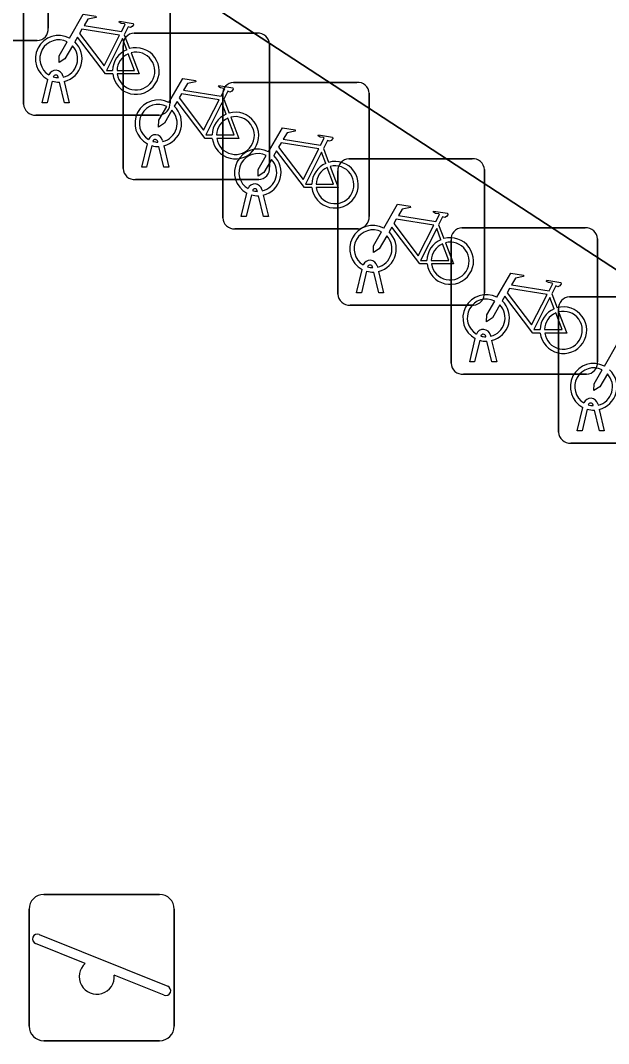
# Model space of a CAD drawing. Extents: x 159279 to 160377, y 384531 to 385888.
# Drawn here: x 160107.33 to 160111.34, y 384954.67 to 384961.66 of the extents above; entities that cross this region are included whole.
import ezdxf

# ---------------------------------------------------------------- set-up
doc = ezdxf.new("R2010")
doc.units = 0
for name, color, linetype in [('IMGEO_Fietsenrek', 7, 'Continuous'), ('IMGEO_Pand', 7, 'Continuous'), ('IMGEO_Speelvoorziening', 7, 'Continuous'), ('IMGEO_Voetpad_open', 7, 'Continuous')]:
    doc.layers.add(name, color=color, linetype=linetype)

msp = doc.modelspace()

# ---------------------------------------------------------------- linework, layer by layer
at = {"layer": 'IMGEO_Fietsenrek'}
for p, q in [((160107.5215, 384962.4431), (160107.5215, 384961.6022)), ((160107.5215, 384961.6022), (160107.5215, 384962.4431)), ((160108.3525, 384961.9341), (160108.3525, 384961.0932)), ((160108.3525, 384961.0932), (160108.3525, 384961.9341)), ((160107.3535, 384961.0839), (160107.3535, 384961.9248)), ((160107.3535, 384961.9248), (160107.3535, 384961.0839)), ((160107.4471, 384961.5185), (160106.6062, 384961.5185)), ((160106.6062, 384961.5185), (160107.4471, 384961.5185)), ((160108.0402, 384961.5582), (160108.0765, 384961.463)), ((160108.1069, 384961.5685), (160108.9478, 384961.5685)), ((160108.9478, 384961.5685), (160108.1069, 384961.5685)), ((160108.0325, 384960.6439), (160108.0325, 384961.4848)), ((160108.0325, 384961.4848), (160108.0325, 384960.6439)), ((160109.0315, 384961.4941), (160109.0315, 384960.6532)), ((160109.0315, 384960.6532), (160109.0315, 384961.4941)), ((160107.4805, 384961.0933), (160107.5188, 384961.2533)), ((160107.5492, 384961.2411), (160107.5139, 384961.0933)), ((160107.5909, 384961.2649), (160107.5899, 384961.2692)), ((160107.632, 384961.0933), (160107.5981, 384961.235)), ((160107.6216, 384961.2764), (160107.6234, 384961.2685)), ((160107.6304, 384961.2393), (160107.6654, 384961.0933)), ((160108.7859, 384961.2325), (160109.6268, 384961.2325)), ((160109.6268, 384961.2325), (160108.7859, 384961.2325)), ((160107.5139, 384961.0933), (160107.4805, 384961.0933)), ((160107.6654, 384961.0933), (160107.632, 384961.0933)), ((160108.7115, 384960.3079), (160108.7115, 384961.1488)), ((160108.7115, 384961.1488), (160108.7115, 384960.3079)), ((160108.7192, 384961.1182), (160108.7555, 384961.023)), ((160109.7105, 384961.1581), (160109.7105, 384960.3172)), ((160109.7105, 384960.3172), (160109.7105, 384961.1581)), ((160108.2781, 384961.0095), (160107.4372, 384961.0095)), ((160107.4372, 384961.0095), (160108.2781, 384961.0095)), ((160108.1595, 384960.6533), (160108.1978, 384960.8133)), ((160108.2699, 384960.8249), (160108.2689, 384960.8292)), ((160108.3006, 384960.8364), (160108.3024, 384960.8285)), ((160108.2282, 384960.8011), (160108.1929, 384960.6533)), ((160108.311, 384960.6533), (160108.2771, 384960.795)), ((160108.3094, 384960.7993), (160108.3444, 384960.6533)), ((160109.3982, 384960.7822), (160109.4345, 384960.687)), ((160109.5719, 384960.7115), (160110.4128, 384960.7115)), ((160110.4128, 384960.7115), (160109.5719, 384960.7115)), ((160108.1929, 384960.6533), (160108.1595, 384960.6533)), ((160108.3444, 384960.6533), (160108.311, 384960.6533)), ((160109.4975, 384959.7869), (160109.4975, 384960.6278)), ((160109.4975, 384960.6278), (160109.4975, 384959.7869)), ((160110.4965, 384960.6371), (160110.4965, 384959.7962)), ((160110.4965, 384959.7962), (160110.4965, 384960.6371)), ((160108.9571, 384960.5695), (160108.1162, 384960.5695)), ((160108.1162, 384960.5695), (160108.9571, 384960.5695)), ((160108.8385, 384960.3173), (160108.8768, 384960.4773)), ((160108.9072, 384960.4651), (160108.8719, 384960.3173)), ((160108.9489, 384960.4889), (160108.9479, 384960.4932)), ((160108.9796, 384960.5004), (160108.9814, 384960.4925)), ((160108.99, 384960.3173), (160108.9561, 384960.459)), ((160108.9884, 384960.4633), (160109.0234, 384960.3173)), ((160108.8719, 384960.3173), (160108.8385, 384960.3173)), ((160109.0234, 384960.3173), (160108.99, 384960.3173)), ((160110.1842, 384960.2612), (160110.2205, 384960.166)), ((160109.6361, 384960.2335), (160108.7952, 384960.2335)), ((160108.7952, 384960.2335), (160109.6361, 384960.2335)), ((160110.3439, 384960.2395), (160111.1848, 384960.2395)), ((160111.1848, 384960.2395), (160110.3439, 384960.2395)), ((160110.2695, 384959.3149), (160110.2695, 384960.1558)), ((160110.2695, 384960.1558), (160110.2695, 384959.3149)), ((160111.2685, 384960.1651), (160111.2685, 384959.3242)), ((160111.2685, 384959.3242), (160111.2685, 384960.1651)), ((160109.7656, 384959.9794), (160109.7674, 384959.9715)), ((160109.6245, 384959.7963), (160109.6628, 384959.9563)), ((160109.6932, 384959.9441), (160109.6579, 384959.7963)), ((160109.7349, 384959.9679), (160109.7339, 384959.9722)), ((160109.776, 384959.7963), (160109.7421, 384959.938)), ((160109.7744, 384959.9423), (160109.8094, 384959.7963)), ((160109.6579, 384959.7963), (160109.6245, 384959.7963)), ((160109.8094, 384959.7963), (160109.776, 384959.7963)), ((160110.9562, 384959.7892), (160110.9925, 384959.694)), ((160111.0769, 384959.7695), (160111.9178, 384959.7695)), ((160111.9178, 384959.7695), (160111.0769, 384959.7695)), ((160110.4221, 384959.7125), (160109.5812, 384959.7125)), ((160109.5812, 384959.7125), (160110.4221, 384959.7125)), ((160111.0025, 384958.8449), (160111.0025, 384959.6858)), ((160111.0025, 384959.6858), (160111.0025, 384958.8449)), ((160110.5069, 384959.4959), (160110.5059, 384959.5002)), ((160110.5376, 384959.5074), (160110.5394, 384959.4995)), ((160110.3965, 384959.3243), (160110.4348, 384959.4843)), ((160110.4652, 384959.4721), (160110.4299, 384959.3243)), ((160110.548, 384959.3243), (160110.5141, 384959.466)), ((160110.5464, 384959.4703), (160110.5814, 384959.3243)), ((160110.4299, 384959.3243), (160110.3965, 384959.3243)), ((160110.5814, 384959.3243), (160110.548, 384959.3243)), ((160111.1941, 384959.2405), (160110.3532, 384959.2405)), ((160110.3532, 384959.2405), (160111.1941, 384959.2405)), ((160111.1295, 384958.8543), (160111.1678, 384959.0143)), ((160111.1982, 384959.0021), (160111.1629, 384958.8543)), ((160111.2399, 384959.0259), (160111.2389, 384959.0302)), ((160111.2706, 384959.0374), (160111.2724, 384959.0295)), ((160111.2794, 384959.0003), (160111.3144, 384958.8543)), ((160111.281, 384958.8543), (160111.2471, 384958.996)), ((160111.1629, 384958.8543), (160111.1295, 384958.8543)), ((160111.3144, 384958.8543), (160111.281, 384958.8543)), ((160111.9271, 384958.7705), (160111.0862, 384958.7705)), ((160111.0862, 384958.7705), (160111.9271, 384958.7705))]:
    msp.add_line(p, q, dxfattribs=at)
for points in [[(160107.6661, 384961.5352), (160107.7608, 384961.6987), (160107.847, 384961.6849), (160107.8487, 384961.6762), (160107.7926, 384961.6653), (160107.7664, 384961.62), (160108.0216, 384961.5792)], [(160108.0087, 384961.554), (160107.7519, 384961.595), (160107.7352, 384961.5662), (160107.9022, 384961.3459), (160108.0087, 384961.554)], [(160108.0216, 384961.5792), (160108.0466, 384961.628), (160108.0415, 384961.632), (160108.0183, 384961.6357), (160108.0056, 384961.6432), (160108.0046, 384961.6463), (160108.0068, 384961.6509), (160108.1016, 384961.6358), (160108.1039, 384961.6255), (160108.0945, 384961.6131), (160108.0821, 384961.6067), (160108.0676, 384961.6129), (160108.0402, 384961.5582)], [(160107.9618, 384961.2905), (160107.9121, 384961.2906), (160107.7214, 384961.5423), (160107.7024, 384961.5095)], [(160108.0567, 384961.456), (160108.0274, 384961.5328), (160107.918, 384961.3147), (160107.9607, 384961.3146)], [(160107.6868, 384961.4827), (160107.6352, 384961.3935), (160107.5953, 384961.3675), (160107.5965, 384961.415), (160107.651, 384961.5092)], [(160107.9907, 384961.3145), (160108.1106, 384961.3143), (160108.0674, 384961.4279)], [(160108.0872, 384961.4348), (160108.1422, 384961.2902), (160107.9921, 384961.2905)], [(160108.3451, 384961.0952), (160108.4398, 384961.2587), (160108.526, 384961.2449), (160108.5277, 384961.2362), (160108.4716, 384961.2253), (160108.4454, 384961.18), (160108.7006, 384961.1392)], [(160108.7006, 384961.1392), (160108.7256, 384961.188), (160108.7205, 384961.192), (160108.6973, 384961.1957), (160108.6846, 384961.2032), (160108.6836, 384961.2063), (160108.6858, 384961.2109), (160108.7806, 384961.1958), (160108.7829, 384961.1855), (160108.7735, 384961.1731), (160108.7611, 384961.1667), (160108.7466, 384961.1729), (160108.7192, 384961.1182)], [(160108.6408, 384960.8505), (160108.5911, 384960.8506), (160108.4004, 384961.1023), (160108.3814, 384961.0695)], [(160108.6877, 384961.114), (160108.4309, 384961.155), (160108.4142, 384961.1262), (160108.5812, 384960.9059), (160108.6877, 384961.114)], [(160108.7357, 384961.016), (160108.7064, 384961.0928), (160108.597, 384960.8747), (160108.6397, 384960.8746)], [(160108.3658, 384961.0427), (160108.3142, 384960.9535), (160108.2743, 384960.9275), (160108.2755, 384960.975), (160108.33, 384961.0692)], [(160108.6697, 384960.8745), (160108.7896, 384960.8743), (160108.7464, 384960.9879)], [(160108.7662, 384960.9948), (160108.8212, 384960.8502), (160108.6711, 384960.8505)], [(160109.0241, 384960.7592), (160109.1188, 384960.9227), (160109.205, 384960.9089), (160109.2067, 384960.9002), (160109.1506, 384960.8893), (160109.1244, 384960.844), (160109.3796, 384960.8032)], [(160109.3667, 384960.778), (160109.1099, 384960.819), (160109.0932, 384960.7902), (160109.2602, 384960.5699), (160109.3667, 384960.778)], [(160109.3796, 384960.8032), (160109.4046, 384960.852), (160109.3995, 384960.856), (160109.3763, 384960.8597), (160109.3636, 384960.8672), (160109.3626, 384960.8703), (160109.3648, 384960.8749), (160109.4596, 384960.8598), (160109.4619, 384960.8495), (160109.4525, 384960.8371), (160109.4401, 384960.8307), (160109.4256, 384960.8369), (160109.3982, 384960.7822)], [(160109.3198, 384960.5145), (160109.2701, 384960.5146), (160109.0794, 384960.7663), (160109.0604, 384960.7335)], [(160109.4147, 384960.68), (160109.3854, 384960.7568), (160109.276, 384960.5387), (160109.3187, 384960.5386)], [(160109.0448, 384960.7067), (160108.9932, 384960.6175), (160108.9533, 384960.5915), (160108.9545, 384960.639), (160109.009, 384960.7332)], [(160109.3487, 384960.5385), (160109.4686, 384960.5383), (160109.4254, 384960.6519)], [(160109.4452, 384960.6588), (160109.5002, 384960.5142), (160109.3501, 384960.5145)], [(160109.8101, 384960.2382), (160109.9048, 384960.4017), (160109.991, 384960.3879), (160109.9927, 384960.3792), (160109.9366, 384960.3683), (160109.9104, 384960.323), (160110.1656, 384960.2822)], [(160110.1656, 384960.2822), (160110.1906, 384960.331), (160110.1855, 384960.335), (160110.1623, 384960.3387), (160110.1496, 384960.3462), (160110.1486, 384960.3493), (160110.1508, 384960.3539), (160110.2456, 384960.3388), (160110.2479, 384960.3285), (160110.2385, 384960.3161), (160110.2261, 384960.3097), (160110.2116, 384960.3159), (160110.1842, 384960.2612)], [(160110.1527, 384960.257), (160109.8959, 384960.298), (160109.8792, 384960.2692), (160110.0462, 384960.0489), (160110.1527, 384960.257)], [(160109.8308, 384960.1857), (160109.7792, 384960.0965), (160109.7393, 384960.0705), (160109.7405, 384960.118), (160109.795, 384960.2122)], [(160110.1058, 384959.9935), (160110.0561, 384959.9936), (160109.8654, 384960.2453), (160109.8464, 384960.2125)], [(160110.2007, 384960.159), (160110.1714, 384960.2358), (160110.062, 384960.0177), (160110.1047, 384960.0176)], [(160110.1347, 384960.0175), (160110.2546, 384960.0173), (160110.2114, 384960.1309)], [(160110.2312, 384960.1378), (160110.2862, 384959.9932), (160110.1361, 384959.9935)], [(160110.5821, 384959.7662), (160110.6768, 384959.9297), (160110.763, 384959.9159), (160110.7647, 384959.9072), (160110.7086, 384959.8963), (160110.6824, 384959.851), (160110.9376, 384959.8102)], [(160110.9376, 384959.8102), (160110.9626, 384959.859), (160110.9575, 384959.863), (160110.9343, 384959.8667), (160110.9216, 384959.8742), (160110.9206, 384959.8773), (160110.9228, 384959.8819), (160111.0176, 384959.8668), (160111.0199, 384959.8565), (160111.0105, 384959.8441), (160110.9981, 384959.8377), (160110.9836, 384959.8439), (160110.9562, 384959.7892)], [(160110.8778, 384959.5215), (160110.8281, 384959.5216), (160110.6374, 384959.7733), (160110.6184, 384959.7405)], [(160110.9247, 384959.785), (160110.6679, 384959.826), (160110.6512, 384959.7972), (160110.8182, 384959.5769), (160110.9247, 384959.785)], [(160110.6028, 384959.7137), (160110.5512, 384959.6245), (160110.5113, 384959.5985), (160110.5125, 384959.646), (160110.567, 384959.7402)], [(160110.9727, 384959.687), (160110.9434, 384959.7638), (160110.834, 384959.5457), (160110.8767, 384959.5456)], [(160110.9067, 384959.5455), (160111.0266, 384959.5453), (160110.9834, 384959.6589)], [(160111.0032, 384959.6658), (160111.0582, 384959.5212), (160110.9081, 384959.5215)], [(160111.3151, 384959.2962), (160111.4098, 384959.4597), (160111.496, 384959.4459), (160111.4977, 384959.4372), (160111.4416, 384959.4263), (160111.4154, 384959.381), (160111.6706, 384959.3402)], [(160111.3358, 384959.2437), (160111.2842, 384959.1545), (160111.2443, 384959.1285), (160111.2455, 384959.176), (160111.3, 384959.2702)]]:
    msp.add_lwpolyline(points, dxfattribs=at)
for centre, radius, start, end in [((160107.4438, 384961.5964), 0.0779, 272.4484, 4.28452), ((160107.4438, 384961.5964), 0.0779, 272.4484, 4.28452), ((160107.5931, 384961.3939), 0.159, 62.67661, 242.13685), ((160107.5931, 384961.3939), 0.129, 63.31916, 238.90302), ((160108.1102, 384961.4906), 0.0779, 92.4484, 184.28452), ((160108.1102, 384961.4906), 0.0779, 92.4484, 184.28452), ((160108.9536, 384961.4908), 0.0779, 2.4484, 94.28452), ((160108.9536, 384961.4908), 0.0779, 2.4484, 94.28452), ((160107.5931, 384961.3939), 0.129, 283.60429, 43.43025), ((160107.5931, 384961.3939), 0.159, 283.5766, 46.60424), ((160108.1197, 384961.3099), 0.159, 113.3408, 178.32165), ((160108.1197, 384961.3099), 0.159, 187.0065, 105.77075), ((160108.1197, 384961.3099), 0.129, 113.92302, 177.95563), ((160108.1197, 384961.3099), 0.129, 188.67146, 104.58832), ((160107.5729, 384961.2653), 0.0499, 12.8025, 158.69338), ((160107.5931, 384961.3939), 0.159, 253.99666, 271.78671), ((160107.5729, 384961.2653), 0.0174, 12.8025, 163.45023), ((160107.5931, 384961.3939), 0.129, 253.41502, 269.02044), ((160108.7892, 384961.1546), 0.0779, 92.4484, 184.28452), ((160108.7892, 384961.1546), 0.0779, 92.4484, 184.28452), ((160109.6326, 384961.1548), 0.0779, 2.4484, 94.28452), ((160109.6326, 384961.1548), 0.0779, 2.4484, 94.28452), ((160108.2721, 384960.9539), 0.159, 62.67661, 242.13685), ((160108.2748, 384961.0874), 0.0779, 272.4484, 4.28452), ((160108.2748, 384961.0874), 0.0779, 272.4484, 4.28452), ((160107.4314, 384961.0872), 0.0779, 182.4484, 274.28452), ((160107.4314, 384961.0872), 0.0779, 182.4484, 274.28452), ((160108.2721, 384960.9539), 0.129, 63.31916, 238.90302), ((160108.2721, 384960.9539), 0.129, 283.60429, 43.43025), ((160108.2721, 384960.9539), 0.159, 283.5766, 46.60424), ((160108.7987, 384960.8699), 0.159, 187.0065, 105.77075), ((160108.7987, 384960.8699), 0.159, 113.3408, 178.32165), ((160108.7987, 384960.8699), 0.129, 113.92302, 177.95563), ((160108.7987, 384960.8699), 0.129, 188.67146, 104.58832), ((160108.2519, 384960.8253), 0.0499, 12.8025, 158.69338), ((160108.2519, 384960.8253), 0.0174, 12.8025, 163.45023), ((160108.2721, 384960.9539), 0.129, 253.41502, 269.02044), ((160108.2721, 384960.9539), 0.159, 253.99666, 271.78671), ((160108.9511, 384960.6179), 0.159, 62.67661, 242.13685), ((160108.9511, 384960.6179), 0.129, 63.31916, 238.90302), ((160108.9511, 384960.6179), 0.129, 283.60429, 43.43025), ((160108.9511, 384960.6179), 0.159, 283.5766, 46.60424), ((160109.4777, 384960.5339), 0.159, 113.3408, 178.32165), ((160109.4777, 384960.5339), 0.159, 187.0065, 105.77075), ((160109.5752, 384960.6336), 0.0779, 92.4484, 184.28452), ((160109.5752, 384960.6336), 0.0779, 92.4484, 184.28452), ((160110.4186, 384960.6338), 0.0779, 2.4484, 94.28452), ((160110.4186, 384960.6338), 0.0779, 2.4484, 94.28452), ((160108.1104, 384960.6472), 0.0779, 182.4484, 274.28452), ((160108.1104, 384960.6472), 0.0779, 182.4484, 274.28452), ((160108.9538, 384960.6474), 0.0779, 272.4484, 4.28452), ((160108.9538, 384960.6474), 0.0779, 272.4484, 4.28452), ((160109.4777, 384960.5339), 0.129, 113.92302, 177.95563), ((160109.4777, 384960.5339), 0.129, 188.67146, 104.58832), ((160108.9309, 384960.4893), 0.0499, 12.8025, 158.69338), ((160108.9511, 384960.6179), 0.159, 253.99666, 271.78671), ((160108.9309, 384960.4893), 0.0174, 12.8025, 163.45023), ((160108.9511, 384960.6179), 0.129, 253.41502, 269.02044), ((160108.7894, 384960.3112), 0.0779, 182.4484, 274.28452), ((160108.7894, 384960.3112), 0.0779, 182.4484, 274.28452), ((160109.7371, 384960.0969), 0.159, 62.67661, 242.13685), ((160109.6328, 384960.3114), 0.0779, 272.4484, 4.28452), ((160109.6328, 384960.3114), 0.0779, 272.4484, 4.28452), ((160109.7371, 384960.0969), 0.129, 63.31916, 238.90302), ((160109.7371, 384960.0969), 0.129, 283.60429, 43.43025), ((160109.7371, 384960.0969), 0.159, 283.5766, 46.60424), ((160110.3472, 384960.1616), 0.0779, 92.4484, 184.28452), ((160110.3472, 384960.1616), 0.0779, 92.4484, 184.28452), ((160111.1906, 384960.1618), 0.0779, 2.4484, 94.28452), ((160111.1906, 384960.1618), 0.0779, 2.4484, 94.28452), ((160110.2637, 384960.0129), 0.159, 113.3408, 178.32165), ((160110.2637, 384960.0129), 0.159, 187.0065, 105.77075), ((160110.2637, 384960.0129), 0.129, 113.92302, 177.95563), ((160110.2637, 384960.0129), 0.129, 188.67146, 104.58832), ((160109.7169, 384959.9683), 0.0499, 12.8025, 158.69338), ((160109.7169, 384959.9683), 0.0174, 12.8025, 163.45023), ((160109.7371, 384960.0969), 0.159, 253.99666, 271.78671), ((160109.7371, 384960.0969), 0.129, 253.41502, 269.02044), ((160109.5754, 384959.7902), 0.0779, 182.4484, 274.28452), ((160109.5754, 384959.7902), 0.0779, 182.4484, 274.28452), ((160110.5091, 384959.6249), 0.159, 62.67661, 242.13685), ((160110.4188, 384959.7904), 0.0779, 272.4484, 4.28452), ((160110.4188, 384959.7904), 0.0779, 272.4484, 4.28452), ((160111.0802, 384959.6916), 0.0779, 92.4484, 184.28452), ((160111.0802, 384959.6916), 0.0779, 92.4484, 184.28452), ((160110.5091, 384959.6249), 0.129, 63.31916, 238.90302), ((160110.5091, 384959.6249), 0.129, 283.60429, 43.43025), ((160110.5091, 384959.6249), 0.159, 283.5766, 46.60424), ((160111.0357, 384959.5409), 0.159, 187.0065, 105.77075), ((160111.0357, 384959.5409), 0.159, 113.3408, 178.32165), ((160111.0357, 384959.5409), 0.129, 113.92302, 177.95563), ((160111.0357, 384959.5409), 0.129, 188.67146, 104.58832), ((160110.4889, 384959.4963), 0.0499, 12.8025, 158.69338), ((160110.4889, 384959.4963), 0.0174, 12.8025, 163.45023), ((160110.5091, 384959.6249), 0.129, 253.41502, 269.02044), ((160110.5091, 384959.6249), 0.159, 253.99666, 271.78671), ((160110.3474, 384959.3182), 0.0779, 182.4484, 274.28452), ((160110.3474, 384959.3182), 0.0779, 182.4484, 274.28452), ((160111.2421, 384959.1549), 0.159, 62.67661, 242.13685), ((160111.2421, 384959.1549), 0.129, 63.31916, 238.90302), ((160111.1908, 384959.3184), 0.0779, 272.4484, 4.28452), ((160111.1908, 384959.3184), 0.0779, 272.4484, 4.28452), ((160111.2421, 384959.1549), 0.129, 283.60429, 43.43025), ((160111.2421, 384959.1549), 0.159, 283.5766, 46.60424), ((160111.2219, 384959.0263), 0.0499, 12.8025, 158.69338), ((160111.2421, 384959.1549), 0.159, 253.99666, 271.78671), ((160111.2219, 384959.0263), 0.0174, 12.8025, 163.45023), ((160111.2421, 384959.1549), 0.129, 253.41502, 269.02044), ((160111.0804, 384958.8482), 0.0779, 182.4484, 274.28452), ((160111.0804, 384958.8482), 0.0779, 182.4484, 274.28452)]:
    msp.add_arc(centre, radius, start, end, dxfattribs=at)
at = {"layer": 'IMGEO_Pand'}
msp.add_lwpolyline([(160111.367, 384964.886), (160108.063, 384967.045), (160105.813, 384963.602), (160115.684, 384957.151), (160116.744, 384956.459), (160119.654, 384960.913), (160119.931, 384961.336), (160117.562, 384960.838)], close=True, dxfattribs=at)
at = {"layer": 'IMGEO_Speelvoorziening'}
for p, q in [((160107.4911, 384955.6895), (160108.2809, 384955.6895)), ((160108.2809, 384955.6895), (160107.4911, 384955.6895)), ((160107.3911, 384954.7905), (160107.3911, 384955.5895)), ((160107.3911, 384955.5895), (160107.3911, 384954.7905)), ((160108.3809, 384955.5895), (160108.3809, 384954.7905)), ((160108.3809, 384954.7905), (160108.3809, 384955.5895)), ((160107.4598, 384955.4152), (160108.3365, 384955.0624)), ((160107.774, 384955.2183), (160107.4354, 384955.3546)), ((160108.3121, 384955.0018), (160107.972, 384955.1386)), ((160108.2809, 384954.6905), (160107.4911, 384954.6905)), ((160107.4911, 384954.6905), (160108.2809, 384954.6905))]:
    msp.add_line(p, q, dxfattribs=at)
for centre, radius, start, end in [((160107.4911, 384955.5895), 0.1, 90, 180), ((160107.4911, 384955.5895), 0.1, 90, 180), ((160108.2809, 384955.5895), 0.1, 0, 90), ((160108.2809, 384955.5895), 0.1, 360, 90), ((160107.4476, 384955.3849), 0.0327, 68.07798, 248.07798), ((160107.8526, 384955.1279), 0.1198, 130.99278, 5.16318), ((160108.3243, 384955.0321), 0.0327, 248.07798, 68.07798), ((160107.4911, 384954.7905), 0.1, 180, 270), ((160107.4911, 384954.7905), 0.1, 180, 270), ((160108.2809, 384954.7905), 0.1, 270, 0), ((160108.2809, 384954.7905), 0.1, 270, 0)]:
    msp.add_arc(centre, radius, start, end, dxfattribs=at)
at = {"layer": 'IMGEO_Voetpad_open'}
msp.add_lwpolyline([(160124.329, 384948.975), (160120.057, 384951.729), (160120.205, 384951.959), (160119.592, 384952.35), (160114.625, 384955.513), (160115.684, 384957.151), (160105.813, 384963.602), (160108.063, 384967.045), (160111.367, 384964.886), (160112.423, 384966.549), (160108.586, 384969.148), (160108.038, 384971.651), (160105.24, 384973.458), (160105.028, 384973.162)], dxfattribs=at)

doc.saveas('drawing.dxf')
